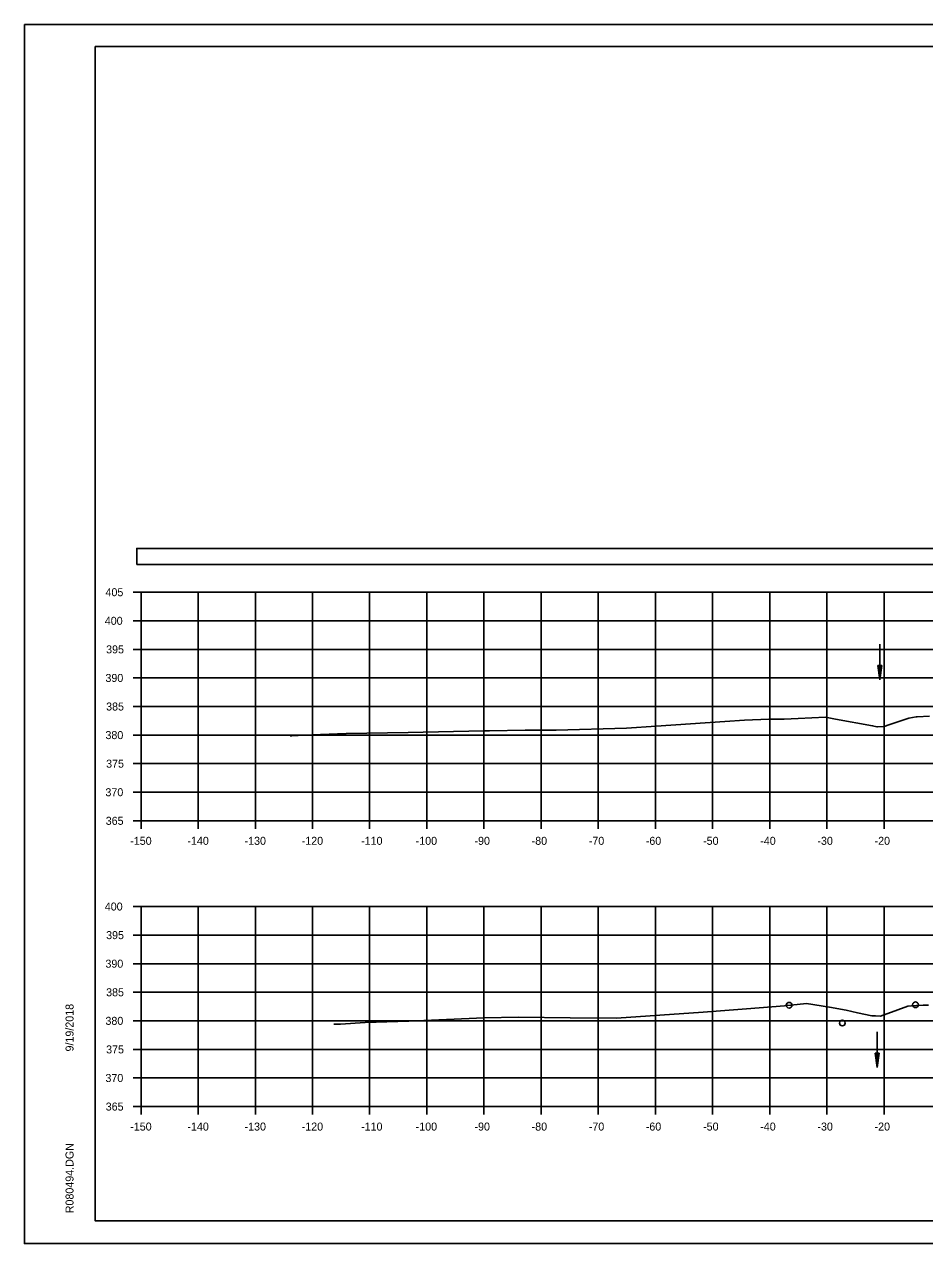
# Model space of a CAD drawing. Extents: x 1376273 to 1384221, y 378927 to 384592.
# Drawn here: x 1382720.8 to 1382878.3, y 380751.8 to 380965.2 of the extents above; entities that cross this region are included whole.
import ezdxf

# ---------------------------------------------------------------- set-up
doc = ezdxf.new("R2010")
doc.units = 0
for name, color, linetype in [('R_Axis', 7, 'Continuous'), ('R_Axis Annot', 7, 'Continuous'), ('R_Border', 7, 'Continuous'), ('R_Exist Surface', 7, 'Continuous'), ('R_Grid', 7, 'Continuous'), ('R_No Plot', 7, 'Continuous'), ('R_Water', 7, 'Continuous')]:
    doc.layers.add(name, color=color, linetype=linetype)

msp = doc.modelspace()

# ---------------------------------------------------------------- linework, layer by layer
at = {"layer": 'R_Axis'}
for p, q in [((1382739.82, 380865.83), (1382741.22, 380865.83)), ((1382741.22, 380825.83), (1382741.22, 380865.83)), ((1382739.82, 380860.83), (1382741.22, 380860.83)), ((1382739.82, 380855.83), (1382741.22, 380855.83)), ((1382739.82, 380850.83), (1382741.22, 380850.83)), ((1382739.82, 380845.83), (1382741.22, 380845.83)), ((1382739.82, 380840.83), (1382741.22, 380840.83)), ((1382739.82, 380835.83), (1382741.22, 380835.83)), ((1382739.82, 380830.83), (1382741.22, 380830.83)), ((1382739.82, 380825.83), (1382741.22, 380825.83)), ((1382741.22, 380825.83), (1383041.22, 380825.83)), ((1382741.22, 380824.43), (1382741.22, 380825.83)), ((1382751.22, 380824.43), (1382751.22, 380825.83)), ((1382761.22, 380824.43), (1382761.22, 380825.83)), ((1382771.22, 380824.43), (1382771.22, 380825.83)), ((1382781.22, 380824.43), (1382781.22, 380825.83)), ((1382791.22, 380824.43), (1382791.22, 380825.83)), ((1382801.22, 380824.43), (1382801.22, 380825.83)), ((1382811.22, 380824.43), (1382811.22, 380825.83)), ((1382821.22, 380824.43), (1382821.22, 380825.83)), ((1382831.22, 380824.43), (1382831.22, 380825.83)), ((1382841.22, 380824.43), (1382841.22, 380825.83)), ((1382851.22, 380824.43), (1382851.22, 380825.83)), ((1382861.22, 380824.43), (1382861.22, 380825.83)), ((1382871.22, 380824.43), (1382871.22, 380825.83)), ((1382739.82, 380810.83), (1382741.22, 380810.83)), ((1382741.22, 380775.83), (1382741.22, 380810.83)), ((1382739.82, 380805.83), (1382741.22, 380805.83)), ((1382739.82, 380800.83), (1382741.22, 380800.83)), ((1382739.82, 380795.83), (1382741.22, 380795.83)), ((1382739.82, 380790.83), (1382741.22, 380790.83)), ((1382739.82, 380785.83), (1382741.22, 380785.83)), ((1382739.82, 380780.83), (1382741.22, 380780.83)), ((1382739.82, 380775.83), (1382741.22, 380775.83)), ((1382741.22, 380775.83), (1383041.22, 380775.83)), ((1382741.22, 380774.43), (1382741.22, 380775.83)), ((1382751.22, 380774.43), (1382751.22, 380775.83)), ((1382761.22, 380774.43), (1382761.22, 380775.83)), ((1382771.22, 380774.43), (1382771.22, 380775.83)), ((1382781.22, 380774.43), (1382781.22, 380775.83)), ((1382791.22, 380774.43), (1382791.22, 380775.83)), ((1382801.22, 380774.43), (1382801.22, 380775.83)), ((1382811.22, 380774.43), (1382811.22, 380775.83)), ((1382821.22, 380774.43), (1382821.22, 380775.83)), ((1382831.22, 380774.43), (1382831.22, 380775.83)), ((1382841.22, 380774.43), (1382841.22, 380775.83)), ((1382851.22, 380774.43), (1382851.22, 380775.83)), ((1382861.22, 380774.43), (1382861.22, 380775.83)), ((1382871.22, 380774.43), (1382871.22, 380775.83))]:
    msp.add_line(p, q, dxfattribs=at)
at = {"layer": 'R_Axis Annot'}
msp.add_lwpolyline([(1382740.47, 380870.68), (1383042.27, 380870.68), (1383042.27, 380873.49), (1382740.47, 380873.49)], close=True, dxfattribs=at)
at = {"layer": 'R_Border'}
for p, q in [((1382733.22, 380961.29), (1383049.4, 380961.29)), ((1382733.22, 380755.83), (1382733.22, 380961.29)), ((1382733.22, 380755.83), (1382733.22, 380755.83)), ((1383049.4, 380755.83), (1382733.22, 380755.83))]:
    msp.add_line(p, q, dxfattribs=at)
at = {"layer": 'R_Exist Surface'}
for points in [[(1382767.31, 380840.7), (1382767.62, 380840.7), (1382768.74, 380840.77), (1382771.08, 380840.85), (1382777.09, 380841.09), (1382787.94, 380841.3), (1382801.21, 380841.58), (1382802.17, 380841.6), (1382808.42, 380841.7), (1382813.86, 380841.67), (1382826.17, 380842.06), (1382831.37, 380842.38), (1382843.38, 380843.22), (1382846.8, 380843.42), (1382851.06, 380843.6), (1382853.73, 380843.63), (1382856.17, 380843.75), (1382860.97, 380843.97), (1382862.71, 380843.64), (1382869.2, 380842.46), (1382869.94, 380842.3), (1382870.05, 380842.29), (1382871.23, 380842.32), (1382872.04, 380842.61), (1382875.57, 380843.82), (1382876.84, 380844.01), (1382877, 380844.02), (1382879.2, 380844.13)], [(1382774.95, 380790.25), (1382776.14, 380790.26), (1382780.41, 380790.52), (1382788.05, 380790.8), (1382801.23, 380791.35), (1382807.29, 380791.5), (1382816.28, 380791.36), (1382824.43, 380791.32), (1382839.55, 380792.35), (1382847.13, 380792.93), (1382853.83, 380793.48), (1382857.66, 380793.85), (1382861.66, 380793.2), (1382864.62, 380792.69), (1382866.6, 380792.26), (1382869.08, 380791.73), (1382869.71, 380791.71), (1382870.62, 380791.67), (1382873.61, 380792.75), (1382875.4, 380793.41), (1382876, 380793.45), (1382876.88, 380793.5), (1382878.05, 380793.55), (1382878.97, 380793.59)]]:
    msp.add_lwpolyline(points, dxfattribs=at)
at = {"layer": 'R_Grid'}
for p, q in [((1382741.22, 380865.83), (1383041.22, 380865.83)), ((1382741.22, 380825.83), (1382741.22, 380865.83)), ((1382751.22, 380825.83), (1382751.22, 380865.83)), ((1382761.22, 380825.83), (1382761.22, 380865.83)), ((1382771.22, 380825.83), (1382771.22, 380865.83)), ((1382781.22, 380825.83), (1382781.22, 380865.83)), ((1382791.22, 380825.83), (1382791.22, 380865.83)), ((1382801.22, 380825.83), (1382801.22, 380865.83)), ((1382811.22, 380825.83), (1382811.22, 380865.83)), ((1382821.22, 380825.83), (1382821.22, 380865.83)), ((1382831.22, 380825.83), (1382831.22, 380865.83)), ((1382841.22, 380825.83), (1382841.22, 380865.83)), ((1382851.22, 380825.83), (1382851.22, 380865.83)), ((1382861.22, 380825.83), (1382861.22, 380865.83)), ((1382871.22, 380825.83), (1382871.22, 380865.83)), ((1382741.22, 380860.83), (1383041.22, 380860.83)), ((1382741.22, 380855.83), (1383041.22, 380855.83)), ((1382741.22, 380850.83), (1383041.22, 380850.83)), ((1382741.22, 380845.83), (1383041.22, 380845.83)), ((1382741.22, 380840.83), (1383041.22, 380840.83)), ((1382741.22, 380835.83), (1383041.22, 380835.83)), ((1382741.22, 380830.83), (1383041.22, 380830.83)), ((1382741.22, 380825.83), (1383041.22, 380825.83)), ((1382741.22, 380810.83), (1383041.22, 380810.83)), ((1382741.22, 380775.83), (1382741.22, 380810.83)), ((1382751.22, 380775.83), (1382751.22, 380810.83)), ((1382761.22, 380775.83), (1382761.22, 380810.83)), ((1382771.22, 380775.83), (1382771.22, 380810.83)), ((1382781.22, 380775.83), (1382781.22, 380810.83)), ((1382791.22, 380775.83), (1382791.22, 380810.83)), ((1382801.22, 380775.83), (1382801.22, 380810.83)), ((1382811.22, 380775.83), (1382811.22, 380810.83)), ((1382821.22, 380775.83), (1382821.22, 380810.83)), ((1382831.22, 380775.83), (1382831.22, 380810.83)), ((1382841.22, 380775.83), (1382841.22, 380810.83)), ((1382851.22, 380775.83), (1382851.22, 380810.83)), ((1382861.22, 380775.83), (1382861.22, 380810.83)), ((1382871.22, 380775.83), (1382871.22, 380810.83)), ((1382741.22, 380805.83), (1383041.22, 380805.83)), ((1382741.22, 380800.83), (1383041.22, 380800.83)), ((1382741.22, 380795.83), (1383041.22, 380795.83)), ((1382741.22, 380790.83), (1383041.22, 380790.83)), ((1382741.22, 380785.83), (1383041.22, 380785.83)), ((1382741.22, 380780.83), (1383041.22, 380780.83)), ((1382741.22, 380775.83), (1383041.22, 380775.83))]:
    msp.add_line(p, q, dxfattribs=at)
at = {"layer": 'R_No Plot'}
for p, q in [((1382720.82, 380965.19), (1383054.15, 380965.19)), ((1382720.82, 380751.85), (1383054.15, 380751.85))]:
    msp.add_line(p, q, dxfattribs=at)
for points in [[(1382720.81, 380965.19), (1383054.15, 380965.19), (1383054.15, 380751.85), (1382720.81, 380751.85)], [(1382967.14, 380961.29), (1382967.14, 380951.41), (1383002.87, 380951.41), (1383002.87, 380948.49), (1383026.07, 380948.49), (1383026.07, 380924.16), (1383049.4, 380924.16), (1383049.4, 380755.83), (1382733.22, 380755.83), (1382733.22, 380961.29)]]:
    msp.add_lwpolyline(points, close=True, dxfattribs=at)
for centre in [(1382854.6, 380793.56), (1382876.72, 380793.65), (1382863.92, 380790.45)]:
    msp.add_circle(centre, 0.5, dxfattribs=at)
at = {"layer": 'R_Water'}
for p, q in [((1382870.48, 380856.73), (1382870.48, 380850.48)), ((1382870.11, 380852.98), (1382870.48, 380850.48)), ((1382870.86, 380852.98), (1382870.11, 380852.98)), ((1382870.17, 380852.98), (1382870.48, 380850.9)), ((1382870.23, 380852.98), (1382870.48, 380851.33)), ((1382870.3, 380852.98), (1382870.48, 380851.75)), ((1382870.36, 380852.98), (1382870.48, 380852.17)), ((1382870.42, 380852.98), (1382870.48, 380852.59)), ((1382870.86, 380852.98), (1382870.48, 380850.48)), ((1382870.6, 380852.98), (1382870.48, 380852.17)), ((1382870.73, 380852.98), (1382870.48, 380851.33)), ((1382870.79, 380852.98), (1382870.48, 380850.9)), ((1382870.67, 380852.98), (1382870.48, 380851.75)), ((1382870.54, 380852.98), (1382870.48, 380852.59)), ((1382870.01, 380788.93), (1382870.01, 380782.68)), ((1382869.64, 380785.18), (1382870.01, 380782.68)), ((1382870.39, 380785.18), (1382869.64, 380785.18)), ((1382869.7, 380785.18), (1382870.01, 380783.1)), ((1382869.76, 380785.18), (1382870.01, 380783.53)), ((1382869.83, 380785.18), (1382870.01, 380783.94)), ((1382869.89, 380785.18), (1382870.01, 380784.37)), ((1382869.95, 380785.18), (1382870.01, 380784.78)), ((1382870.39, 380785.18), (1382870.01, 380782.68)), ((1382870.13, 380785.18), (1382870.01, 380784.37)), ((1382870.26, 380785.18), (1382870.01, 380783.53)), ((1382870.33, 380785.18), (1382870.01, 380783.1)), ((1382870.2, 380785.18), (1382870.01, 380783.94)), ((1382870.07, 380785.18), (1382870.01, 380784.78))]:
    msp.add_line(p, q, dxfattribs=at)

# ---------------------------------------------------------------- texts
at = {"layer": 'R_Axis Annot'}
for s, p in [('405', (1382735, 380865.13)), ('400', (1382734.88, 380860.13)), ('395', (1382735.11, 380855.13)), ('390', (1382734.99, 380850.13)), ('385', (1382735.11, 380845.13)), ('380', (1382734.99, 380840.13)), ('375', (1382735.11, 380835.13)), ('370', (1382734.99, 380830.13)), ('365', (1382735.04, 380825.13)), ('-150', (1382739.33, 380821.63)), ('-140', (1382749.33, 380821.63)), ('-130', (1382759.33, 380821.63)), ('-120', (1382769.33, 380821.63)), ('-110', (1382779.72, 380821.63)), ('-100', (1382789.27, 380821.63)), ('-90', (1382799.56, 380821.63)), ('-80', (1382809.56, 380821.63)), ('-70', (1382819.56, 380821.63)), ('-60', (1382829.53, 380821.63)), ('-50', (1382839.56, 380821.63)), ('-40', (1382849.56, 380821.63)), ('-30', (1382859.56, 380821.63)), ('-20', (1382869.56, 380821.63)), ('400', (1382734.88, 380810.13)), ('395', (1382735.11, 380805.13)), ('390', (1382734.99, 380800.13)), ('385', (1382735.11, 380795.13)), ('380', (1382734.99, 380790.13)), ('375', (1382735.11, 380785.13)), ('370', (1382734.99, 380780.13)), ('365', (1382735.04, 380775.13)), ('-150', (1382739.33, 380771.63)), ('-140', (1382749.33, 380771.63)), ('-130', (1382759.33, 380771.63)), ('-120', (1382769.33, 380771.63)), ('-110', (1382779.72, 380771.63)), ('-100', (1382789.27, 380771.63)), ('-90', (1382799.56, 380771.63)), ('-80', (1382809.56, 380771.63)), ('-70', (1382819.56, 380771.63)), ('-60', (1382829.53, 380771.63)), ('-50', (1382839.56, 380771.63)), ('-40', (1382849.56, 380771.63)), ('-30', (1382859.56, 380771.63)), ('-20', (1382869.56, 380771.63))]:
    msp.add_text(s, height=1.4, dxfattribs=at).set_placement(p)
at = {"layer": 'R_Border'}
for s, p in [('9/19/2018', (1382729.41, 380785.47)), ('R080494.DGN', (1382729.41, 380757.16))]:
    msp.add_text(s, height=1.4, rotation=90, dxfattribs=at).set_placement(p)

doc.saveas('drawing.dxf')
